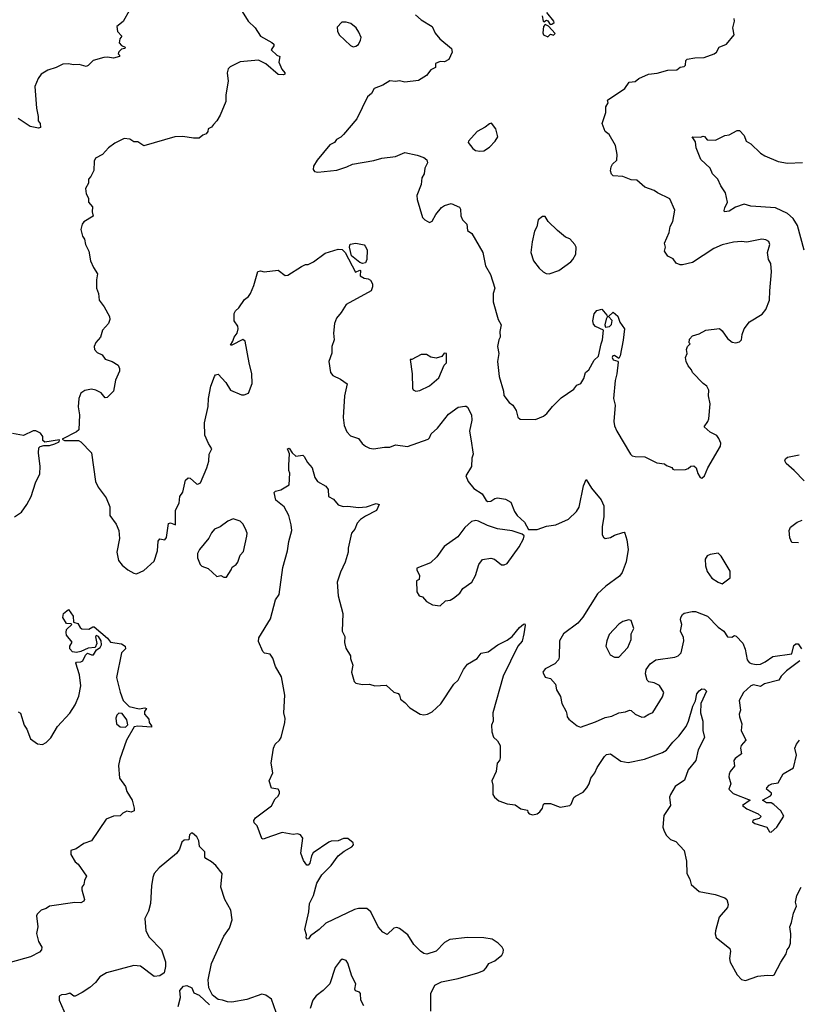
# Model space of a CAD drawing. Extents: x 2057697 to 2160550, y 827490 to 1016834.
# Tile 259 of 509: x 2105597 to 2111313, y 929435 to 936666. Entities that reach past the tile are written whole.
import ezdxf

# ---------------------------------------------------------------- set-up
doc = ezdxf.new("R2010")
doc.units = 0

msp = doc.modelspace()

# ---------------------------------------------------------------- linework, layer by layer
at = {"layer": '0CON20XD'}
for points in [[(2107206.2, 936765), (2107274.5, 936654.5), (2107325, 936606.7), (2107364, 936545), (2107449.3, 936499.3), (2107463.8, 936485), (2107463.8, 936475), (2107442.5, 936445), (2107485, 936406.2), (2107506.7, 936395), (2107500, 936355), (2107522.3, 936302.3), (2107542.5, 936275), (2107542.5, 936265), (2107535, 936260), (2107495, 936264), (2107405, 936342), (2107349.5, 936369.5), (2107215, 936355.6), (2107141.2, 936318.8), (2107128.8, 936305), (2107121.2, 936275), (2107128, 936215), (2107110.8, 936115), (2107111.2, 936065), (2107070, 935965), (2107045, 935922.5), (2107020, 935895), (2107005, 935877.5), (2106980, 935865), (2106977.5, 935845), (2106965, 935827.5), (2106941.7, 935818.3), (2106913.6, 935796.4), (2106874.4, 935795.6), (2106795, 935807.5), (2106735, 935806.5), (2106508.8, 935738.8), (2106465, 935768.8), (2106435, 935770), (2106405, 935788.8), (2106365, 935792.5), (2106295, 935760), (2106250, 935725), (2106205, 935676.7), (2106155, 935650), (2106144.2, 935625.8), (2106140.5, 935559.5), (2106120, 935515), (2106103.3, 935495), (2106102.5, 935465), (2106080, 935425), (2106086.1, 935386.1), (2106103.3, 935355), (2106102.5, 935325), (2106131.7, 935291.7), (2106130, 935255), (2106136.7, 935223.3), (2106068.3, 935181.7), (2106056.1, 935163.9), (2106046.2, 935125), (2106059.2, 935075), (2106072, 935055), (2106080, 935015), (2106105.7, 934965), (2106118, 934895), (2106138, 934845), (2106168.3, 934798.3), (2106161.2, 934755), (2106160, 934695), (2106176, 934655), (2106181.2, 934605), (2106217, 934557), (2106255.7, 934485), (2106258.6, 934465), (2106249.2, 934435), (2106206, 934385), (2106190, 934335), (2106156.2, 934295), (2106143.8, 934265), (2106146.2, 934245), (2106165, 934221.2), (2106203.9, 934203.9), (2106225, 934173.3), (2106275, 934156.7), (2106319.5, 934129.5), (2106330, 934105), (2106330, 934085), (2106300.7, 934019.3), (2106285, 933937.5), (2106238.3, 933891.7), (2106225, 933890), (2106195.9, 933925.9), (2106155.9, 933945.9), (2106125, 933953.3), (2106075, 933943.3), (2106045, 933922.5), (2106031.2, 933885), (2106027.7, 933822.3), (2106036.1, 933763.9), (2106031.2, 933655), (2106015, 933640), (2105910, 933585), (2105925, 933576.7), (2106030, 933575), (2106045.9, 933565.9), (2106125.6, 933485.6), (2106154.2, 933274.2), (2106172.7, 933232.7), (2106233.3, 933155), (2106258.3, 933088.3), (2106258, 933025), (2106305, 932960), (2106324, 932915), (2106329.2, 932855), (2106311.2, 932755), (2106322, 932695), (2106349.1, 932659.1), (2106390, 932625), (2106435, 932601.2), (2106455, 932597.5), (2106508.8, 932621.2), (2106585, 932690), (2106608.1, 932765), (2106613.6, 932836.4), (2106625, 932852.5), (2106663.6, 932846.4), (2106675, 932862.5), (2106690, 932965), (2106705, 932970), (2106740, 932955), (2106741.2, 933065), (2106767.5, 933115), (2106772.5, 933165), (2106795.8, 933195), (2106813.3, 933285), (2106835, 933302.5), (2106848.3, 933298.3), (2106895, 933256.7), (2106905, 933253.8), (2106925, 933263.8), (2106971.2, 933375), (2106985.5, 933424.5), (2106987.1, 933475), (2107008.8, 933515), (2106983.8, 933553.8), (2106956.9, 933615), (2106954.4, 933705), (2106980.8, 933825), (2106984.2, 933885), (2107001.2, 933975), (2107026.7, 934045), (2107035, 934057.5), (2107055, 934062.5), (2107110.3, 934000.3), (2107145, 933946.2), (2107225, 933910), (2107245, 933910), (2107275.9, 933924.1), (2107304.2, 933995), (2107302.5, 934065), (2107281.4, 934145), (2107252.5, 934305), (2107235, 934316.9), (2107155, 934274.5), (2107144, 934275), (2107162.7, 934305), (2107170.7, 934335), (2107193.8, 934365), (2107201.5, 934395), (2107198, 934415), (2107171.2, 934455), (2107171.2, 934508.8), (2107181.2, 934528.8), (2107205, 934550), (2107248.3, 934611.7), (2107277.6, 934632.4), (2107292.5, 934655), (2107316.4, 934713.6), (2107345, 934817.5), (2107365, 934822.5), (2107393, 934813), (2107495, 934827.5), (2107545, 934786.7), (2107565, 934788.8), (2107666.4, 934853.6), (2107695, 934867.5), (2107715, 934867.5), (2107755, 934888.8), (2107838.8, 934951.2), (2107935, 934980), (2107965, 934977.5), (2107987, 934957), (2108061.7, 934811.7), (2108095, 934827.5), (2108100, 934825), (2108097.5, 934785), (2108125, 934766.7), (2108155, 934762.5), (2108173, 934753), (2108187.5, 934725), (2108187.5, 934705), (2108177.5, 934675), (2107995, 934573.8), (2107958, 934515), (2107924, 934475), (2107909.2, 934435), (2107900, 934365), (2107906.9, 934315), (2107889.2, 934265), (2107887.7, 934217.7), (2107866.7, 934155), (2107880, 934075), (2107895, 934053.3), (2107952.5, 934025), (2108001.2, 933991.2), (2107982.7, 933902.7), (2107972, 933745), (2107980, 933685), (2108000, 933640), (2108025, 933610), (2108085, 933590), (2108112.3, 933552.3), (2108135, 933533.3), (2108165, 933518.8), (2108195, 933514), (2108275, 933527.1), (2108315, 933526), (2108355, 933544.4), (2108445, 933532), (2108595, 933586.2), (2108606.2, 933595), (2108618.8, 933625), (2108663.4, 933666.6), (2108745, 933768.8), (2108815, 933820.8), (2108865, 933828.8), (2108875, 933828.8), (2108885, 933820), (2108914.4, 933764.4), (2108915.7, 933724.3), (2108899.2, 933645), (2108908, 933588)], [(2106403.6, 936736.4), (2106356.4, 936653.6), (2106310, 936615), (2106315, 936580), (2106347.5, 936545), (2106332.5, 936525), (2106327.5, 936495), (2106345, 936477.5), (2106372.5, 936465), (2106370, 936455), (2106345, 936450), (2106325, 936430), (2106320, 936415), (2106330, 936405), (2106330, 936395), (2106285, 936384.3), (2106241.7, 936391.7), (2106215, 936389.2), (2106137.5, 936365), (2106100.5, 936329.5), (2106085, 936323.3), (2106035, 936338), (2105995, 936334), (2105952.7, 936342.7), (2105915, 936339.4), (2105865, 936314.5), (2105804, 936295), (2105754.4, 936265.6), (2105732.5, 936235), (2105708.1, 936175), (2105720.8, 936015), (2105734, 935955), (2105733.8, 935923.8), (2105747.5, 935902.5), (2105750, 935875), (2105735, 935870), (2105675, 935882), (2105585, 935940)], [(2108502.2, 936702.2), (2108543.8, 936665), (2108625, 936616.2), (2108647.8, 936567.8), (2108682.5, 936525), (2108766.7, 936455), (2108771.7, 936428.3), (2108746.7, 936373.3), (2108715, 936356.7), (2108685, 936360), (2108650, 936345), (2108650, 936315), (2108615, 936297.5), (2108582.5, 936255), (2108525, 936220), (2108425, 936208), (2108385, 936215.8), (2108355, 936212), (2108315, 936216.7), (2108262.5, 936185), (2108200, 936160), (2108180, 936125), (2108151.3, 936098.7), (2108071.1, 935938.9), (2107975, 935823.3), (2107955, 935803.3), (2107924.1, 935785.9), (2107907.5, 935765), (2107874.1, 935745.9), (2107780, 935635), (2107755, 935590), (2107752.5, 935565), (2107761.7, 935551.7), (2107785, 935546.7), (2107925, 935560), (2108000, 935585), (2108040, 935605), (2108197.3, 935632.7), (2108255, 935650), (2108355, 935660), (2108425, 935690), (2108515, 935671.4), (2108565, 935652.9), (2108586.5, 935636.5), (2108591.9, 935615), (2108572.5, 935575), (2108565.7, 935535), (2108550, 935505), (2108543.8, 935455), (2108512.9, 935375), (2108514.2, 935345), (2108555, 935212.5), (2108572.5, 935195), (2108605, 935176.7), (2108625, 935187.5), (2108653.3, 935235), (2108695, 935286.2), (2108715, 935302), (2108765, 935317.1), (2108825, 935290), (2108833.8, 935275), (2108836, 935225), (2108848.8, 935195), (2108878.8, 935165), (2108885, 935117.5), (2108915.8, 935095), (2108996.2, 934955), (2109017.7, 934857.7), (2109053.8, 934795), (2109084.2, 934695), (2109072.5, 934655), (2109073.8, 934595), (2109108.8, 934465), (2109131.4, 934425), (2109123.1, 934376.9), (2109125.7, 934335), (2109114.2, 934315), (2109104.2, 934265), (2109113.8, 934215), (2109104.3, 934155), (2109117.5, 934045), (2109148.3, 933938.3), (2109152.5, 933905), (2109191.2, 933855), (2109217.5, 933835), (2109242.5, 933795), (2109255, 933747.5), (2109272.3, 933732.3), (2109385, 933728.8), (2109442.5, 933755), (2109467, 933773), (2109508.8, 933825), (2109572.3, 933887.7), (2109665, 933953.3), (2109687, 933983), (2109717.5, 933995), (2109738.6, 934031.4), (2109750, 934075), (2109776, 934095), (2109814.4, 934165.6), (2109847.1, 934195), (2109865.6, 934285)], [(2109432.5, 936695), (2109440, 936655), (2109445, 936650), (2109465, 936662.5), (2109475, 936657.5), (2109491.7, 936631.7)], [(2109491.7, 936631.7), (2109505, 936632.5), (2109520, 936645), (2109517.5, 936655), (2109468.3, 936718.3)], [(2108045, 936467.5), (2108065, 936472.5), (2108085, 936482.5), (2108100, 936515), (2108103.3, 936535), (2108087.5, 936575), (2108066.7, 936605), (2108028.3, 936638.3), (2107995, 936647.5), (2107963, 936647), (2107928.3, 936611.7), (2107930.7, 936580.7), (2107942.5, 936555), (2108025, 936477.5), (2108045, 936467.5)], [(2109475, 936540), (2109495, 936560), (2109515, 936552.5), (2109527.5, 936565), (2109478.3, 936618.3), (2109455, 936630), (2109442.5, 936615), (2109438.3, 936568.3), (2109443.6, 936553.6), (2109475, 936540)], [(2110605, 933300), (2110623.6, 933316.4), (2110648.8, 933375), (2110741.2, 933535), (2110743.8, 933555), (2110730.7, 933590.7), (2110715, 933612.5), (2110665, 933636.2), (2110623.3, 933675), (2110650, 933715), (2110656.2, 933735), (2110666.7, 933845), (2110654.1, 933904.1), (2110655.9, 933945.9), (2110642.5, 933975), (2110613.8, 933995), (2110537.5, 934075), (2110530, 934095), (2110504.2, 934124.2), (2110488.8, 934155), (2110484, 934185), (2110496.2, 934215), (2110492.5, 934245), (2110500, 934265), (2110520, 934285), (2110512.5, 934292.5), (2110515, 934320), (2110536.4, 934343.6), (2110585, 934360), (2110635, 934386.7), (2110735, 934397.5), (2110755, 934380), (2110792.5, 934325), (2110827, 934297), (2110855, 934293.3), (2110880.7, 934299.3), (2110896.7, 934315), (2110902, 934355), (2110915.7, 934395), (2110955, 934446.7), (2111047.3, 934502.7), (2111075, 934536.7), (2111100.6, 934605), (2111104.4, 934675.6), (2111116.9, 934815), (2111110.6, 934875), (2111094.1, 934905.9), (2111085.8, 934955), (2111103.8, 935015), (2111096, 935036), (2111075, 935049.4), (2111045, 935054.3), (2110935, 935031.4), (2110895, 935037.3), (2110837.4, 935032.6), (2110755, 935013.1), (2110692.5, 934985), (2110536.9, 934883.1), (2110463.2, 934866.8), (2110445, 934865.7), (2110416.7, 934876.7), (2110395, 934909.2), (2110355, 934930), (2110332, 934965), (2110337.5, 934995), (2110331.2, 935025), (2110365, 935102.5), (2110372.3, 935147.7), (2110391.2, 935185), (2110406.1, 935266.1), (2110369.7, 935349.7), (2110278.8, 935395), (2110255, 935412), (2110187.5, 935435), (2110127.7, 935487.7), (2110085, 935488.8), (2110025, 935513.3), (2109955, 935520), (2109941.7, 935531.7), (2109933.8, 935555), (2109940, 935585), (2109950, 935605), (2109980, 935635), (2109983.8, 935675), (2109971.2, 935741.2), (2109925, 935822.5), (2109895.9, 935845.9), (2109873.9, 935903.9), (2109900, 935985), (2109900, 936025), (2109916.7, 936055), (2109913.3, 936075), (2110040.3, 936159.7), (2110071.9, 936208.1), (2110115, 936211.2), (2110142.5, 936235), (2110214.6, 936265.4), (2110277.6, 936272.4), (2110355, 936294.2), (2110422.3, 936297.7), (2110445, 936317.5), (2110475, 936323.3), (2110485, 936332.5), (2110486.7, 936365), (2110497.5, 936375), (2110553.8, 936386.2), (2110622.2, 936387.8), (2110695, 936415.6), (2110711.7, 936428.3), (2110733.3, 936465), (2110785, 936486.7), (2110842, 936555), (2110833.1, 936605), (2110843.9, 936653.9), (2110841.2, 936675)], [(2108975, 935699.2), (2109005, 935702), (2109045, 935728.8), (2109087.3, 935772.7), (2109106.7, 935805), (2109093.3, 935865), (2109060, 935905), (2109045, 935902), (2109013.2, 935876.8), (2108956, 935845), (2108892.9, 935775), (2108890, 935765), (2108925, 935718.8), (2108943.3, 935705), (2108975, 935699.2)], [(2111355, 934973.8), (2111308.1, 935155), (2111276, 935206), (2111233.5, 935243.5), (2111145, 935284.4), (2110965, 935297.5), (2110915, 935310), (2110851.3, 935288.7), (2110805, 935260.8), (2110772.5, 935255), (2110768.8, 935265), (2110773.8, 935283.8), (2110793.8, 935325), (2110778.8, 935395), (2110743.8, 935445), (2110721.2, 935495), (2110683.8, 935535), (2110666.7, 935575), (2110598.8, 935638.8), (2110562.5, 935725), (2110557.7, 935767.7), (2110533.3, 935805), (2110595, 935803.3), (2110615, 935810), (2110625, 935807.5), (2110645, 935783.3), (2110705, 935780), (2110773.3, 935815), (2110805, 935820), (2110865, 935851.2), (2110882.3, 935852.3), (2110915.7, 935815), (2110930, 935775), (2110965, 935754), (2111036.3, 935686.3), (2111068, 935665), (2111165, 935623.9), (2111235, 935611.8), (2111345, 935616.5)], [(2109485, 934800), (2109555, 934823.3), (2109642.7, 934887.3), (2109658.8, 934905), (2109678.8, 934945), (2109681.2, 934995), (2109673.3, 935015), (2109635, 935056.7), (2109605, 935070), (2109545, 935116.7), (2109477.5, 935185), (2109455, 935220), (2109435, 935220), (2109403.3, 935195), (2109393.3, 935145), (2109376.1, 935113.9), (2109358.8, 935035), (2109350, 934955), (2109370, 934895), (2109410.7, 934840.7), (2109440, 934815), (2109463, 934803), (2109485, 934800)], [(2108115, 934875.8), (2108095, 934882), (2108032.1, 934932.1), (2108018.9, 934995), (2108023.2, 935016.8), (2108065, 935024), (2108125, 935012.5), (2108133.9, 935003.9), (2108147.5, 934975), (2108145.7, 934905), (2108135, 934880), (2108115, 934875.8)], [(2109865.6, 934285), (2109875.6, 934315), (2109882.5, 934385), (2109823.3, 934413.3), (2109810.5, 934430.5), (2109803.8, 934455), (2109814.7, 934505.3), (2109835, 934530), (2109870.3, 934540.3), (2109907.5, 934495), (2109912.5, 934485), (2109902.7, 934467.3), (2109894, 934425), (2109897.5, 934407.5), (2109926.8, 934413.2), (2109942.7, 934427.3), (2109946.4, 934456.4), (2109920, 934485), (2109955, 934517.5), (2109988.3, 934488.3), (2110002.5, 934445), (2110036.1, 934396.1), (2110027.3, 934312.7), (2110005, 934197.5), (2109995, 934177.5), (2109965, 934200.6), (2109952.2, 934197.8), (2109945.7, 934185), (2109955, 934168.1), (2109988.8, 934158.8), (2109990.7, 934150.7), (2109981.9, 934065), (2109969.4, 934015), (2109957.1, 933885), (2109967.5, 933835), (2109959.2, 933715), (2109964.2, 933684.2), (2109981.2, 933645), (2110080.8, 933475), (2110093.4, 933463.4), (2110115, 933457.5), (2110185.8, 933455.8), (2110275, 933412.5), (2110330, 933405), (2110345, 933392.5), (2110385, 933377.5), (2110392.5, 933365), (2110405, 933360), (2110485, 933362.5), (2110505, 933370), (2110525, 933387.5), (2110545, 933390), (2110564.2, 933374.2), (2110575, 933332.5), (2110592.5, 933305), (2110605, 933300)], [(2108505, 933937.5), (2108535, 933943.8), (2108605, 933976.2), (2108674.3, 934035.7), (2108712.3, 934127.7), (2108730, 934145), (2108730, 934215), (2108713, 934217), (2108697, 934193), (2108655, 934180), (2108615, 934187.5), (2108583.3, 934206.7), (2108545, 934207.5), (2108475, 934170), (2108465, 934170), (2108478.8, 934065), (2108480.7, 933960.7), (2108487, 933947), (2108505, 933937.5)], [(2105560, 933015), (2105610.3, 933049.7), (2105650, 933105), (2105682, 933165), (2105714, 933265), (2105745, 933330), (2105748, 933385), (2105734.2, 933485.8), (2105738, 933522), (2105748.3, 933531.7), (2105775, 933540), (2105815, 933540), (2105855, 933550), (2105887.5, 933565), (2105890, 933580), (2105783, 933563), (2105767.5, 933575), (2105767.5, 933605), (2105749.3, 933629.3), (2105715, 933647.5), (2105695, 933647.5), (2105625, 933612.5), (2105545, 933627.5)], [(2108908, 933588), (2108926, 933475), (2108916.2, 933445), (2108913.8, 933385), (2108873.3, 933315), (2108888.8, 933275), (2108932.3, 933222.3), (2108992.5, 933185), (2109022.5, 933135), (2109035, 933127.5), (2109055, 933130), (2109085, 933150), (2109105, 933153.3), (2109163.9, 933143.9), (2109203, 933123), (2109230, 933055), (2109250, 933025), (2109303.3, 932975), (2109332.5, 932922.5), (2109395, 932922), (2109465, 932946), (2109534, 932956), (2109625, 932996.7), (2109685, 933053.3), (2109704, 933085), (2109737.3, 933242.7), (2109755, 933290), (2109794, 933225), (2109865, 933140), (2109886.4, 933096.4), (2109886.5, 933015), (2109873, 932943), (2109873.9, 932883.9), (2109882.5, 932865), (2109895, 932856.7), (2109935, 932863.3), (2109965, 932880), (2110025, 932900), (2110035, 932902.5), (2110040, 932895), (2110055.5, 932845.5), (2110064, 932775), (2110049.2, 932685), (2110020, 932605), (2110001.2, 932578.8), (2109900, 932505), (2109840.2, 932449.8), (2109730.7, 932279.3), (2109695.7, 932235), (2109590, 932155), (2109560, 932105), (2109558.2, 931985), (2109552.2, 931965), (2109525, 931934.2), (2109455, 931898.8), (2109436.7, 931875), (2109455, 931837.5), (2109495, 931826.7), (2109531.2, 931785), (2109538.8, 931745), (2109566.2, 931695), (2109576.2, 931645), (2109608.8, 931585), (2109613.3, 931565), (2109616.7, 931545), (2109628.3, 931528.3), (2109689.3, 931479.3), (2109715, 931471.2), (2109825, 931510), (2109895, 931542.5), (2109945, 931551.4), (2109995, 931575.8), (2110045, 931582), (2110075, 931594), (2110085, 931593.8), (2110115, 931566.7), (2110165, 931543.8), (2110185, 931546.7), (2110215, 931566.7), (2110245, 931577.5), (2110315, 931692.5), (2110326.1, 931726.1), (2110295, 931776.7), (2110255, 931796.7), (2110215, 931803.8), (2110203.3, 931815), (2110191.2, 931861.2), (2110196.7, 931895), (2110225, 931936.2), (2110266.7, 931965), (2110407.5, 931985), (2110431.2, 931995), (2110454, 932015), (2110473.3, 932105), (2110469.3, 932129.3), (2110449.4, 932175), (2110458.8, 932225), (2110449.2, 932259.2), (2110451.4, 932275), (2110462.9, 932297.1), (2110475, 932306.7), (2110535, 932320.8), (2110559.5, 932319.5), (2110645.5, 932285.5), (2110725.6, 932205.6), (2110765.7, 932175.7), (2110794.2, 932134.2), (2110825, 932132), (2110845, 932142.5), (2110857.7, 932137.7), (2110905, 932087.5), (2110924.1, 932044.1), (2110938, 931965), (2110953.3, 931945), (2110967.7, 931937.7), (2111005, 931930), (2111035, 931934), (2111069.7, 931950.3), (2111125, 931990), (2111265, 932010), (2111280.5, 932069.5), (2111295, 932083.3), (2111312.5, 932082.5), (2111336.7, 932045)], [(2107796.7, 929985), (2107732, 929938), (2107717.5, 929915), (2107705, 929912.5), (2107700, 929925), (2107703.3, 929945), (2107690, 929985), (2107720, 930115), (2107726, 930175), (2107754.2, 930235), (2107778.8, 930325), (2107816.2, 930385), (2107885, 930453.8), (2107936.2, 930525), (2107979.5, 930560.5), (2108035, 930592.5), (2108047.5, 930605), (2108045, 930620), (2108005, 930653.3), (2107975, 930653.3), (2107935, 930636.7), (2107885, 930632.5), (2107866.7, 930625), (2107752.8, 930547.2), (2107738.6, 930525), (2107727.7, 930472.3), (2107715, 930457.5), (2107705, 930457.5), (2107680.5, 930490.5), (2107661.9, 930545), (2107675.8, 930655), (2107658.8, 930678.8), (2107635.9, 930685.9), (2107605, 930682), (2107525, 930696), (2107445, 930668.8), (2107385, 930648.8), (2107375, 930653.8), (2107340, 930745), (2107317.5, 930767.5), (2107316.7, 930785), (2107327.5, 930805), (2107447, 930893), (2107473.3, 930945), (2107495, 930963.8), (2107504.4, 930985), (2107505, 930997.5), (2107495, 931016), (2107445, 931022.5), (2107428.8, 931075), (2107455.4, 931134.6), (2107444, 931205), (2107460, 931315), (2107472.9, 931345), (2107505, 931374.3), (2107516, 931394), (2107544.7, 931505), (2107546.9, 931535), (2107536.2, 931575), (2107543.3, 931705), (2107520.2, 931840.2), (2107475.4, 931915.4), (2107455, 931976.2), (2107435, 932006), (2107395, 932013.8), (2107381.2, 932025), (2107349.5, 932100.5), (2107353, 932127), (2107439.2, 932265), (2107474.2, 932405), (2107502, 932445), (2107527.9, 932642.1), (2107564, 932765), (2107572.9, 932835), (2107594, 932915), (2107590.8, 932955), (2107573.8, 933025), (2107537.9, 933087.9), (2107476.8, 933136.8), (2107466, 933194), (2107475, 933203.8), (2107515, 933213.3), (2107575, 933250), (2107580, 933335), (2107573.3, 933355), (2107573.3, 933395), (2107578.8, 933478.8), (2107563.8, 933515), (2107575, 933520), (2107597.5, 933485), (2107625, 933460), (2107675, 933466.7), (2107685, 933457.5), (2107710, 933415), (2107743.8, 933375), (2107764.2, 933305), (2107783.8, 933273.8), (2107845, 933241.2), (2107862, 933215), (2107863.9, 933163.9), (2107900, 933145), (2107935, 933103.3), (2107971.7, 933091.7), (2108005, 933094), (2108085, 933083.1), (2108142.7, 933087.3), (2108215, 933111.9), (2108235.7, 933105.7), (2108217.8, 933062.2), (2108135, 933020.8), (2108100, 932995), (2108075, 932967.5), (2108058.8, 932925), (2108034.1, 932895.9), (2108008, 932785), (2108007.5, 932755), (2107987, 932683), (2107951.8, 932608.2), (2107926.9, 932535), (2107935.6, 932435.6), (2107968.6, 932305), (2107964.2, 932174.2), (2107984, 932135), (2107981.2, 932091.2), (2107991.2, 932051.2), (2108026.2, 931995), (2108026.7, 931975), (2108043.8, 931925), (2108034.1, 931874.1), (2108053.3, 931805), (2108063.9, 931793.9), (2108115, 931783.3), (2108165, 931786), (2108205, 931774), (2108287.7, 931777.7), (2108345, 931726.7), (2108375, 931717.5), (2108386.7, 931705), (2108392.5, 931675), (2108425, 931652.5), (2108461.7, 931611.7), (2108536.4, 931566.4), (2108565, 931560), (2108590, 931565), (2108625, 931583.3), (2108689.1, 931640.9), (2108784.5, 931785.5), (2108815, 931816.2), (2108854.3, 931895), (2108885, 931933.3), (2108956, 931975), (2108986, 932014), (2109035.7, 932024.3), (2109106.7, 932075), (2109175, 932108.8), (2109212.7, 932137.3), (2109267.3, 932202.7), (2109295, 932226.7), (2109305, 932230), (2109308.8, 932218.8), (2109297.5, 932155), (2109285, 932102.5), (2109254, 932065), (2109147.1, 931845), (2109070, 931575), (2109073.3, 931515), (2109061.2, 931485), (2109064.2, 931435), (2109075.8, 931395.8), (2109105, 931370), (2109123.3, 931335), (2109123.8, 931245), (2109118.8, 931225), (2109102.5, 931205), (2109096.2, 931145), (2109063.3, 931075), (2109070, 931045), (2109071.2, 930975), (2109083.3, 930955), (2109115, 930930), (2109175, 930908), (2109235, 930900), (2109275, 930870), (2109325, 930860), (2109327.5, 930845), (2109337.5, 930835), (2109365, 930826.2), (2109395.9, 930834.1), (2109415, 930847.5), (2109436.2, 930875), (2109442.5, 930905), (2109450.7, 930909.3), (2109495, 930908.8), (2109565, 930883.8), (2109635, 930893.8), (2109645.8, 930904.2), (2109665, 930953.3), (2109677, 930963), (2109735, 930993.8), (2109761.2, 931025), (2109778, 931055), (2109790, 931095), (2109819.2, 931135), (2109835.8, 931175), (2109889.2, 931255), (2109905, 931269.2), (2109935, 931273.8), (2110011.5, 931221.5), (2110065, 931211.1), (2110183.3, 931235), (2110315, 931283.3), (2110345, 931301.1), (2110390.9, 931359.2), (2110436.9, 931405), (2110490, 931475), (2110507.9, 931515), (2110538.9, 931625), (2110557.4, 931662.6), (2110568.9, 931715), (2110585, 931738), (2110605, 931752), (2110625, 931749.2), (2110638.1, 931735), (2110597.5, 931645), (2110595.7, 931575), (2110611.5, 931515), (2110613.5, 931445), (2110624.5, 931395), (2110578.9, 931305), (2110560.8, 931225), (2110505, 931156.2), (2110477.9, 931082.1), (2110410, 931035), (2110374.4, 930975), (2110367.8, 930955), (2110375.7, 930895), (2110325, 930822.5), (2110319.2, 930735), (2110327.3, 930707.3), (2110346.7, 930675), (2110375, 930646.2), (2110415, 930631.2), (2110476, 930565), (2110492.5, 930485), (2110495.8, 930395), (2110516, 930355), (2110526.7, 930315), (2110585, 930264.2), (2110701.7, 930241.7), (2110775, 930217.1), (2110787.5, 930205), (2110797.3, 930167.3), (2110794.3, 930145), (2110732.1, 930075), (2110705.6, 929975), (2110703.2, 929953.2), (2110710, 929925), (2110810.8, 929845), (2110814.4, 929825), (2110807.5, 929772.5), (2110812.3, 929745), (2110865, 929650.8), (2110895, 929617.5), (2110925, 929610.6), (2111015, 929642.2), (2111085, 929650), (2111125, 929646), (2111135, 929651.2), (2111184.2, 929745), (2111224.2, 929805), (2111231.4, 929835), (2111245.8, 929855), (2111255.8, 929885), (2111258.3, 929951.7), (2111251.4, 930005), (2111263.8, 930035), (2111277.5, 930105), (2111300, 930155), (2111292, 930185), (2111302.5, 930235), (2111334.2, 930295)], [(2111355, 933280), (2111283.8, 933355), (2111225, 933406.2), (2111214.3, 933425), (2111219.7, 933440.3), (2111235, 933452.5), (2111320.7, 933470.7)], [(2107115, 932572.5), (2107150, 932625), (2107156.7, 932645), (2107185.6, 932664.4), (2107198.6, 932681.4), (2107215, 932732.5), (2107240.7, 932759.3), (2107265.9, 932874.1), (2107266, 932895), (2107255.8, 932925.8), (2107235, 932962.5), (2107215, 932983.3), (2107165, 933000), (2107125.9, 932984.1), (2107068.3, 932941.7), (2107027.5, 932925), (2107005, 932897.5), (2106985, 932857.5), (2106917.5, 932775), (2106902.5, 932745), (2106902.5, 932715), (2106922.5, 932665), (2106935, 932652.5), (2106980, 932635), (2107045, 932577.5), (2107075, 932583.3), (2107095, 932572.5), (2107115, 932572.5)], [(2108685, 932362.5), (2108723, 932397), (2108756.4, 932403.6), (2108783, 932417), (2108827.5, 932455), (2108850.7, 932489.3), (2108915.7, 932534.3), (2108943.8, 932585), (2108966.7, 932665), (2108995, 932702.5), (2109055, 932712.5), (2109083.6, 932703.6), (2109135, 932663.3), (2109155, 932663.3), (2109175, 932673.3), (2109263.8, 932795), (2109296.1, 932853.9), (2109300, 932875), (2109287, 932887), (2109213, 932913), (2109105, 932925.8), (2109030.9, 932950.9), (2108965, 932984), (2108945, 932988.8), (2108915, 932980), (2108865, 932936.7), (2108812.7, 932867.3), (2108714.1, 932795.9), (2108658.8, 932721.2), (2108613, 932677), (2108511.7, 932638.3), (2108512.5, 932625), (2108532.5, 932585), (2108530, 932555), (2108510, 932545), (2108513.3, 932465), (2108530, 932435), (2108555, 932427.5), (2108583.6, 932393.6), (2108628.3, 932368.3), (2108685, 932362.5)], [(2111315, 932823.8), (2111265, 932826.2), (2111250.5, 932860.5), (2111245.8, 932915), (2111255, 932940), (2111304.4, 932975.6), (2111340.3, 932989.7)], [(2110755, 932523.8), (2110813.6, 932566.4), (2110813.3, 932615), (2110746.1, 932726.1), (2110725, 932747.5), (2110665, 932737.5), (2110645, 932727.5), (2110630, 932705), (2110631.2, 932655), (2110645, 932612.5), (2110678.8, 932565), (2110725, 932534), (2110755, 932523.8)], [(2105585, 931584), (2105603.9, 931573.9), (2105630, 931485), (2105650, 931455), (2105677.5, 931385), (2105727, 931347), (2105765, 931343.8), (2105792.5, 931357.5), (2105825, 931392.5), (2105875.7, 931474.3), (2105965, 931574), (2106005.6, 931635), (2106032.1, 931697.9), (2106046.4, 931775), (2106036.5, 931855), (2106009.4, 931940.6), (2106013.5, 931946.5), (2106045, 931949.6), (2106061.6, 931958.4), (2106079.9, 932000.1), (2106095, 932013.4), (2106125, 932000.9), (2106137.9, 932002.1), (2106162, 932038), (2106187.5, 932055), (2106198.2, 932075), (2106195.5, 932105.5), (2106175, 932136.7), (2106157.5, 932142.5), (2106153.6, 932133.6), (2106164.4, 932085), (2106151.2, 932055), (2106099.3, 932050.7), (2106046.2, 932025), (2106015, 932018.8), (2105985, 932024), (2105965.8, 932045), (2105964.3, 932065.7), (2105982.5, 932095), (2105940, 932145), (2105938.8, 932165), (2105941.7, 932188.3), (2105980, 932225), (2105975, 932230), (2105941.7, 932231.7), (2105913.3, 932275), (2105920, 932305), (2105955, 932333.3), (2105988.8, 932285), (2105991.7, 932241.7), (2106025, 932232.5), (2106041.7, 932201.7), (2106053, 932193), (2106105, 932190), (2106133, 932207), (2106145, 932206.2), (2106242.5, 932125), (2106265, 932093.8), (2106345, 932081.2), (2106372.5, 932065), (2106373.3, 932045), (2106344.4, 932015), (2106308.9, 931835), (2106335, 931726.7), (2106358.1, 931665), (2106401.4, 931621.4), (2106475, 931605.7), (2106515, 931613.3), (2106528, 931608), (2106512.5, 931585), (2106512.5, 931565), (2106530, 931545), (2106545, 931530), (2106547.5, 931505), (2106565, 931480), (2106565, 931470), (2106465, 931478), (2106438.3, 931471.7), (2106382.5, 931375), (2106332.5, 931235), (2106322.3, 931187.7), (2106331.2, 931095), (2106373.6, 931033.6), (2106385, 930997.5), (2106424, 930935), (2106438.8, 930875), (2106436.7, 930855), (2106415, 930846.7), (2106385, 930852.5), (2106355, 930838), (2106335, 930820), (2106285, 930816.2), (2106232.5, 930795), (2106123.9, 930636.1), (2106067.5, 930615), (2106012.7, 930577.3), (2105972, 930565), (2105973.8, 930535), (2106005, 930482.5), (2106026.7, 930465), (2106088, 930375), (2106073.3, 930345), (2106067.5, 930315), (2106053.3, 930295), (2106053.8, 930275), (2106073.8, 930205), (2106067.1, 930192.9), (2106045, 930179.2), (2106001.7, 930181.7), (2105815, 930156.2), (2105790.7, 930139.3), (2105755, 930127.5), (2105725, 930097.5), (2105721.2, 930085), (2105730, 930005), (2105720, 929955), (2105735.7, 929895.7), (2105760, 929855), (2105757.5, 929835), (2105742.3, 929817.7), (2105675.8, 929784.2), (2105527.3, 929742.7)], [(2109995, 931983.3), (2110062, 932055), (2110086, 932115), (2110086.2, 932155), (2110106.7, 932195), (2110085, 932252.5), (2110069.3, 932259.3), (2110025, 932246.7), (2109995, 932226.7), (2109925, 932150), (2109908, 932105), (2109900, 932065), (2109931.2, 932001.2), (2109965, 931983.3), (2109995, 931983.3)], [(2111325, 931957.5), (2111227.5, 931885), (2111187.5, 931845), (2111170, 931815), (2111065, 931788), (2111035, 931768.8), (2110985, 931780), (2110965, 931773.3), (2110910, 931725), (2110878.8, 931665), (2110888, 931595), (2110880, 931565), (2110882, 931545), (2110899.2, 931495), (2110893.9, 931446.1), (2110928.8, 931375), (2110893.8, 931335), (2110890, 931315), (2110896.2, 931275), (2110848.8, 931241.2), (2110838.8, 931225), (2110844, 931185), (2110812.5, 931145), (2110805.7, 931124.3), (2110804.2, 931105), (2110818.8, 931055), (2110803.8, 931015), (2110835, 930984.2), (2110960, 930935), (2110902.5, 930895), (2110935, 930870), (2111017.5, 930835), (2111040, 930815), (2111025, 930800), (2110981.7, 930788.3), (2110977.5, 930775), (2110995, 930764), (2111082.5, 930735), (2111102.3, 930702.3), (2111115, 930700)], [(2106375, 931469.7), (2106391.5, 931488.5), (2106383.2, 931523.2), (2106349.9, 931569.9), (2106325, 931572.6), (2106311.4, 931558.6), (2106304.2, 931535.8), (2106307.2, 931495), (2106335, 931472), (2106375, 931469.7)], [(2111115, 930700), (2111155, 930736.7), (2111207.3, 930817.3), (2111186, 930855), (2111132.3, 930902.3), (2111115, 930913.8), (2111080, 930915), (2111050, 930935), (2111110, 930965), (2111117.5, 930975), (2111117.5, 930985), (2111080, 931015), (2111082.5, 931025), (2111100, 931045), (2111120, 931055), (2111165, 931062.5), (2111203, 931127), (2111278.8, 931171.2), (2111300.8, 931265), (2111288, 931315), (2111300, 931345), (2111322, 931375)], [(2107479.2, 929375), (2107445, 929472.5), (2107405, 929503.3), (2107375, 929510), (2107265, 929470), (2107155, 929451.2), (2107122.3, 929452.3), (2107085, 929466.2), (2107055, 929470), (2107012, 929502), (2106986.7, 929555), (2106980, 929615), (2107005.8, 929735), (2107095.7, 929935), (2107138, 929995), (2107158, 930055), (2107147.5, 930127.5), (2107104.4, 930204.4), (2107073.3, 930295), (2107083.3, 930395), (2107036, 930455), (2107005, 930482), (2106963.8, 930505), (2106957.5, 930515), (2106955.8, 930555), (2106916.7, 930595), (2106912.5, 930635), (2106897.5, 930665), (2106865, 930692.5), (2106855, 930692.5), (2106845, 930680), (2106838.3, 930641.7), (2106805, 930640), (2106786.7, 930625), (2106770, 930575), (2106747.3, 930542.7), (2106622.3, 930437.7), (2106583.9, 930396.1), (2106573.6, 930366.4), (2106563.8, 930305), (2106558, 930175), (2106542.1, 930117.9), (2106515.8, 930065), (2106523.1, 929975), (2106547, 929927), (2106638.8, 929835), (2106667, 929747), (2106667.3, 929712.7), (2106656.7, 929665), (2106626.4, 929643.6), (2106585, 929640), (2106483.8, 929716.2), (2106435, 929720), (2106235, 929666.2), (2106185, 929636.7), (2106153.3, 929595), (2106112.7, 929557.3), (2106055, 929520.8), (2106005, 929495.8), (2105995, 929495.8), (2105965, 929518), (2105935, 929507.5), (2105904.3, 929505.7), (2105886.1, 929493.9), (2105886, 929465), (2105938.3, 929348.3)], [(2108615.7, 929385), (2108615.7, 929515), (2108645, 929576.2), (2108695, 929600.8), (2108815, 929625.7), (2108960, 929665), (2109005, 929683.1), (2109022.5, 929702.5), (2109041.4, 929735), (2109085, 929754.4), (2109136, 929795), (2109147.5, 929815), (2109148.8, 929835), (2109138.8, 929855), (2109108.8, 929885), (2109065, 929913.3), (2109005, 929924.3), (2108885, 929925.6), (2108755, 929910.8), (2108715, 929888), (2108653.6, 929826.4), (2108585.9, 929804.1), (2108565, 929808), (2108538.8, 929825), (2108491.2, 929875), (2108445.5, 929945.5), (2108385, 929992.5), (2108365, 930000), (2108345, 929993.3), (2108295, 929947.5), (2108263.3, 929965), (2108230, 930005), (2108175, 930114), (2108145, 930138.6), (2108085, 930139.4), (2108055, 930131.4), (2107845, 930031.4), (2107796.7, 929985)], [(2108122.5, 929425), (2108102.5, 929465), (2108100, 929515), (2108092.5, 929525), (2108063.3, 929535), (2108058.8, 929545), (2108063.8, 929585), (2108035, 929642.5), (2108005, 929737.5), (2107995, 929756.7), (2107965, 929766.7), (2107948.8, 929755), (2107914, 929705), (2107874.1, 929585.9), (2107825, 929536.7), (2107773, 929497), (2107750, 929465), (2107728.6, 929405)], [(2106760, 929420), (2106776.7, 929485), (2106773.6, 929536.4), (2106800.7, 929569.3), (2106825, 929573.3), (2106860, 929555), (2106875, 929520), (2106915, 929503.3), (2106991.2, 929431.2)]]:
    msp.add_lwpolyline(points, dxfattribs=at)

doc.saveas('drawing.dxf')
